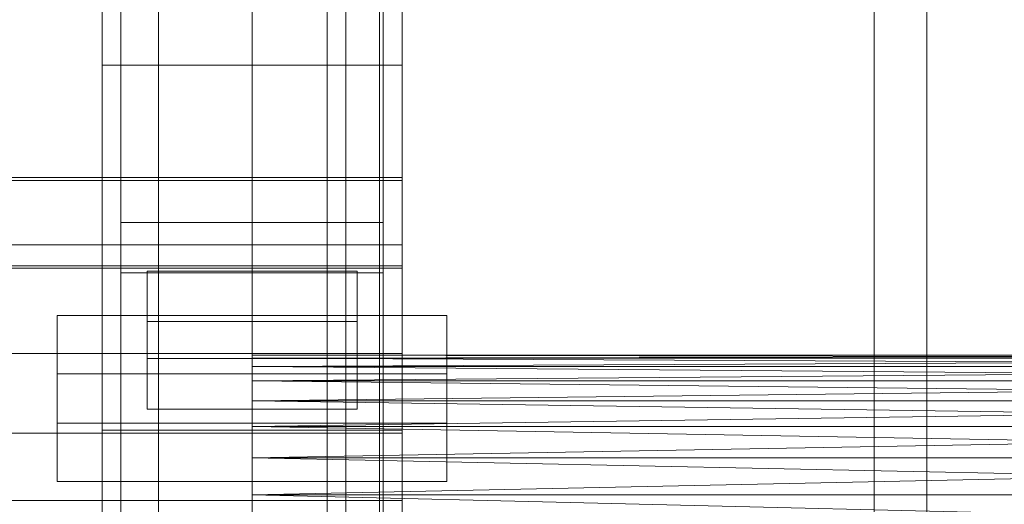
# Model space of a CAD drawing. Header units: millimetres. Extents: x -2233 to 61924, y -68080 to 6847.
# Tile 393 of 656: x 1449 to 1580, y -33118 to -33054. Entities that reach past the tile are written whole.
import ezdxf

# ---------------------------------------------------------------- set-up
doc = ezdxf.new("R2010")
doc.units = ezdxf.units.MM
doc.layers.add('frontal_C03', color=7, linetype='Continuous', lineweight=0)
doc.layers.add('frontal_secador', color=7, linetype='Continuous', lineweight=0)

msp = doc.modelspace()

# ---------------------------------------------------------------- linework, layer by layer
at = {"layer": 'frontal_C03'}
for p, q in [((1500, -32314.944), (1500, -34875.113)), ((1500, -34879.011), (1500, -32318.841)), ((1467.5, -33340.464), (1467.5, -32745.504)), ((1492.5, -32745.504), (1492.5, -33340.464)), ((1462.5, -33080.782), (1462.5, -32755.314)), ((1497.5, -32755.314), (1497.5, -33080.782)), ((1462.5, -33087.519), (1462.5, -32762.051)), ((1497.5, -33087.519), (1497.5, -32762.051)), ((1467.5, -33366.821), (1467.5, -32771.861)), ((1492.5, -33366.821), (1492.5, -32771.861)), ((1460, -33059.789), (1460, -32835.213)), ((1500, -32835.213), (1500, -33059.789)), ((1480, -32849.435), (1480, -33196.342)), ((1480, -33205.325), (1480, -32858.418)), ((1460, -33108.512), (1460, -32883.936)), ((1500, -33108.512), (1500, -32883.936)), ((1490, -35975), (1490, -32996.942)), ((1497, -35975), (1497, -32996.942)), ((1563, -35975), (1563, -32996.942)), ((1570, -35975), (1570, -32996.942)), ((1460, -33278.176), (1460, -33008.685)), ((1500, -33008.685), (1500, -33278.176)), ((1462.5, -33350.274), (1462.5, -33024.805)), ((1497.5, -33024.805), (1497.5, -33350.274)), ((1462.5, -33357.011), (1462.5, -33031.542)), ((1497.5, -33357.011), (1497.5, -33031.542)), ((1460, -33317.154), (1460, -33047.663)), ((1500, -33317.154), (1500, -33047.663)), ((1500, -33059.789), (1460, -33059.789)), ((1460, -33059.789), (1460, -33108.512)), ((1460, -33329.281), (1460, -33059.789)), ((1500, -33108.512), (1500, -33059.789)), ((1500, -33059.789), (1500, -33329.281)), ((-1500, -33074.787), (1500, -33074.787)), ((-1500, -33075.187), (1500, -33075.187)), ((1500, -33074.787), (1500, -33083.77)), ((1500, -33074.787), (1500, -33108.893)), ((1500, -33075.187), (1500, -33086.595)), ((1500, -33075.187), (1500, -33086.88)), ((1497.5, -33080.782), (1462.5, -33080.782)), ((1462.5, -33080.782), (1462.5, -33087.519)), ((1497.5, -33087.519), (1497.5, -33080.782)), ((1500, -33083.77), (-1500, -33083.77)), ((1500, -33117.876), (1500, -33083.77)), ((1500, -33086.595), (-1500, -33086.595)), ((1500, -33086.88), (-1500, -33086.88)), ((1462.5, -33087.519), (1497.5, -33087.519)), ((1466, -33094.004), (1466, -33087.267)), ((1466, -33087.267), (1494, -33087.267)), ((1466, -33098.96), (1466, -33087.267)), ((1494, -33087.267), (1494, -33094.004)), ((1494, -33087.267), (1494, -33098.96)), ((1500, -33098.289), (1500, -33086.595)), ((1500, -33098.289), (1500, -33086.88)), ((1454, -33107.567), (1454, -33093.194)), ((1454, -33093.194), (1506, -33093.194)), ((1454, -33100.989), (1454, -33093.194)), ((1494, -33094.004), (1466, -33094.004)), ((1466, -33094.004), (1466, -33105.698)), ((1494, -33105.698), (1494, -33094.004)), ((1506, -33093.194), (1506, -33107.567)), ((1506, -33093.194), (1506, -33100.989)), ((-1500, -33098.289), (1500, -33098.289)), ((1494, -33098.96), (1466, -33098.96)), ((1466, -33098.96), (1466, -33105.698)), ((1494, -33105.698), (1494, -33098.96)), ((1506, -33100.989), (1454, -33100.989)), ((1454, -33100.989), (1454, -33115.362)), ((1506, -33115.362), (1506, -33100.989)), ((1466, -33105.698), (1494, -33105.698)), ((1506, -33107.567), (1454, -33107.567)), ((1454, -33107.567), (1454, -33115.362)), ((1460, -33108.512), (1500, -33108.512)), ((1460, -33378.004), (1460, -33108.512)), ((1500, -33378.004), (1500, -33108.512)), ((1506, -33115.362), (1506, -33107.567)), ((1500, -33108.893), (-1500, -33108.893)), ((1500, -33117.876), (1500, -33108.893)), ((1454, -33115.362), (1506, -33115.362)), ((-1500, -33117.876), (1500, -33117.876))]:
    msp.add_line(p, q, dxfattribs=at)
at = {"layer": 'frontal_secador'}
for p, q in [((1480, -33098.5), (1480, -33100.02)), ((1480, -33098.88), (1480, -33098.5)), ((1480, -33098.5), (1480, -33104.58)), ((1480, -33101.92), (1480, -33098.5)), ((1480, -33098.5), (1480, -33122.82)), ((1480, -33117.12), (1480, -33098.5)), ((1480, -33098.5), (1480, -33359)), ((1480, -33354.82), (1480, -33098.5)), ((1715, -33098.88), (1480, -33098.5)), ((1715, -33098.5), (1480, -33098.5)), ((1715, -33098.5), (1480, -33098.88)), ((1480, -33100.02), (1480, -33098.88)), ((1480, -33101.92), (1480, -33098.88)), ((1715, -33100.02), (1480, -33098.88)), ((1715, -33098.88), (1480, -33098.88)), ((1715, -33098.88), (1480, -33100.02)), ((1480, -33100.02), (1480, -33104.58)), ((1480, -33101.92), (1480, -33100.02)), ((1715, -33101.92), (1480, -33100.02)), ((1715, -33100.02), (1480, -33100.02)), ((1715, -33100.02), (1480, -33101.92)), ((1480, -33104.58), (1480, -33101.92)), ((1480, -33108), (1480, -33101.92)), ((1480, -33117.12), (1480, -33101.92)), ((1715, -33104.58), (1480, -33101.92)), ((1715, -33101.92), (1480, -33101.92)), ((1715, -33101.92), (1480, -33104.58)), ((1480, -33104.58), (1480, -33112.18)), ((1480, -33108), (1480, -33104.58)), ((1480, -33104.58), (1480, -33122.82)), ((1715, -33108), (1480, -33104.58)), ((1715, -33104.58), (1480, -33104.58)), ((1715, -33104.58), (1480, -33108)), ((1480, -33112.18), (1480, -33108)), ((1480, -33117.12), (1480, -33108)), ((1715, -33112.18), (1480, -33108)), ((1715, -33108), (1480, -33108)), ((1715, -33108), (1480, -33112.18)), ((1480, -33112.18), (1480, -33122.82)), ((1480, -33117.12), (1480, -33112.18)), ((1715, -33117.12), (1480, -33112.18)), ((1715, -33112.18), (1480, -33112.18)), ((1715, -33112.18), (1480, -33117.12)), ((1480, -33122.82), (1480, -33117.12)), ((1480, -33129.28), (1480, -33117.12)), ((1480, -33330.5), (1480, -33117.12)), ((1480, -33354.82), (1480, -33117.12)), ((1715, -33122.82), (1480, -33117.12)), ((1715, -33117.12), (1480, -33117.12))]:
    msp.add_line(p, q, dxfattribs=at)

doc.saveas('drawing.dxf')
